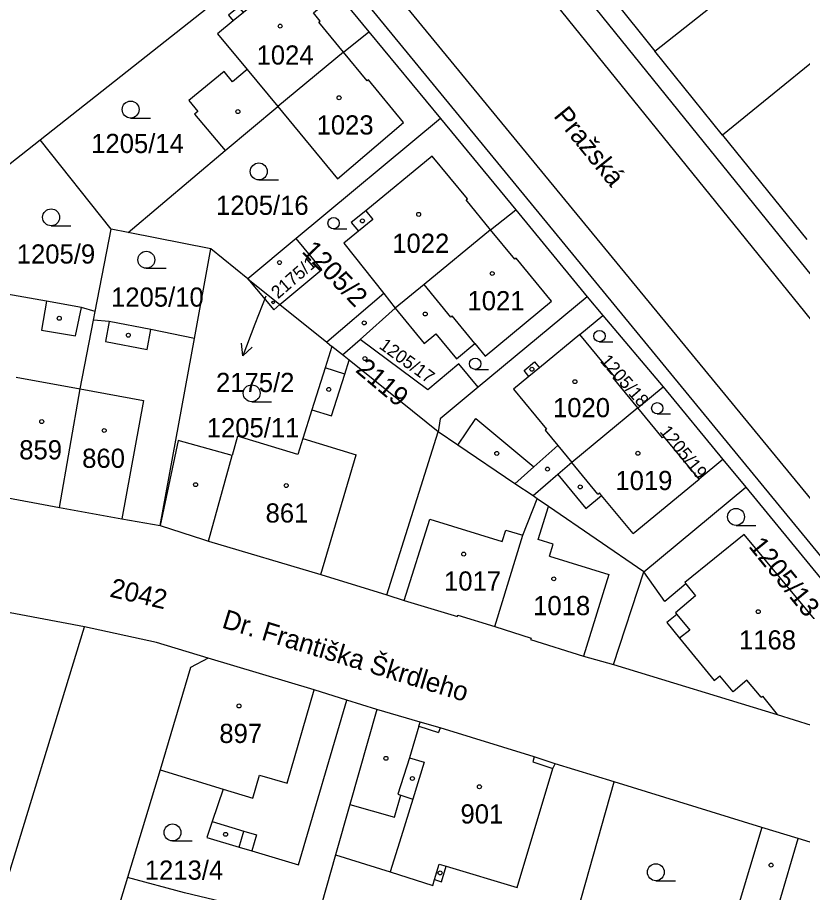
# Model space of a CAD drawing. Extents: x -679220 to -673243, y -1075091 to -1066557.
# Drawn here: x -676659.3 to -676589.7, y -1070770.9 to -1070693.4 of the extents above; entities that cross this region are included whole.
import ezdxf

# ---------------------------------------------------------------- set-up
doc = ezdxf.new("R2010")
doc.units = 0
for name, color, linetype in [('Hranice parcel', 7, 'Continuous'), ('Parcelní čísla', 7, 'Continuous'), ('Pop  PČ popisy', 7, 'Continuous'), ('Vnitřní kresba', 7, 'Continuous'), ('Značky budov', 7, 'Continuous'), ('Značky kultur', 7, 'Continuous')]:
    doc.layers.add(name, color=color, linetype=linetype)

msp = doc.modelspace()

# ---------------------------------------------------------------- linework, layer by layer
at = {"layer": 'Hranice parcel'}
for p, q in [((-676612.48, -1070684.25), (-676602.77, -1070696.34)), ((-676657.27, -1070704.2), (-676634.85, -1070686.49)), ((-676634.85, -1070686.49), (-676628.13, -1070694.62)), ((-676630.38, -1070696.42), (-676628.13, -1070694.62)), ((-676628.13, -1070694.62), (-676621.78, -1070702.32)), ((-676596.79, -1070703.78), (-676602.77, -1070696.34)), ((-676630.38, -1070696.42), (-676636.21, -1070701.25)), ((-676640.95, -1070698.14), (-676644.09, -1070700.72)), ((-676640.86, -1070705.16), (-676636.21, -1070701.25)), ((-676621.78, -1070702.32), (-676634.57, -1070712.96)), ((-676621.78, -1070702.32), (-676615.1, -1070710.41)), ((-676596.79, -1070703.78), (-676589.32, -1070713.05)), ((-676661.96, -1070707.88), (-676657.27, -1070704.2)), ((-676650.99, -1070712.11), (-676657.27, -1070704.2)), ((-676649.47, -1070712.41), (-676640.86, -1070705.16)), ((-676617.35, -1070712.17), (-676615.1, -1070710.41)), ((-676615.1, -1070710.41), (-676608.77, -1070718.11)), ((-676652.41, -1070719.42), (-676650.99, -1070712.11)), ((-676649.47, -1070712.41), (-676650.99, -1070712.11)), ((-676642.14, -1070713.87), (-676649.47, -1070712.41)), ((-676634.57, -1070712.96), (-676638.85, -1070716.52)), ((-676643.6, -1070721.82), (-676642.14, -1070713.87)), ((-676638.85, -1070716.52), (-676642.14, -1070713.87)), ((-676638.85, -1070716.52), (-676636.02, -1070718.8)), ((-676636.02, -1070718.8), (-676631.87, -1070722.13)), ((-676608.77, -1070718.11), (-676618.44, -1070726.14)), ((-676608.77, -1070718.11), (-676607.38, -1070719.76)), ((-676652.56, -1070720.2), (-676652.41, -1070719.42)), ((-676628.91, -1070721.9), (-676625.79, -1070719.13)), ((-676607.38, -1070719.76), (-676602.05, -1070726.11)), ((-676646.65, -1070738.4), (-676643.6, -1070721.82)), ((-676630.46, -1070723.27), (-676628.91, -1070721.9)), ((-676631.87, -1070722.13), (-676631.41, -1070722.51)), ((-676630.46, -1070723.27), (-676631.41, -1070722.51)), ((-676604.28, -1070727.95), (-676602.05, -1070726.11)), ((-676602.05, -1070726.11), (-676596.74, -1070732.55)), ((-676626.53, -1070744.55), (-676621.98, -1070730.1)), ((-676596.74, -1070732.55), (-676594.72, -1070735)), ((-676653.34, -1070747.37), (-676731.02, -1070732.9)), ((-676603.76, -1070742.5), (-676594.72, -1070735)), ((-676613.2, -1070736.02), (-676613.58, -1070735.77)), ((-676606.44, -1070750.71), (-676603.76, -1070742.5)), ((-676682.24, -1070841.76), (-676653.34, -1070747.37)), ((-676627.44, -1070754.7), (-676630.08, -1070753.87)), ((-676606.39, -1070761.11), (-676611.61, -1070759.52)), ((-676646.64, -1070760.05), (-676649.53, -1070769.59)), ((-676611.06, -1070777.63), (-676606.39, -1070761.11)), ((-676593.31, -1070765.15), (-676606.39, -1070761.11))]:
    msp.add_line(p, q, dxfattribs=at)
for points in [[(-676577.68, -1070759.65), (-676578.52, -1070756.6), (-676581.77, -1070749.58), (-676584.66, -1070745.25), (-676632.46, -1070687.04), (-676673.59, -1070636.68), (-676718.19, -1070582.74), (-676722.04, -1070578.66)], [(-676657.15, -1070631.48), (-676619.87, -1070677.91), (-676580.44, -1070726.7), (-676579.14, -1070725.66)], [(-676602.77, -1070696.34), (-676588.78, -1070685.25), (-676591.27, -1070682.11), (-676583.64, -1070676.11)], [(-676583.64, -1070676.11), (-676575.39, -1070686.43), (-676583.98, -1070693.39), (-676596.79, -1070703.78)], [(-676633.77, -1070689.27), (-676635.15, -1070690.38), (-676635.56, -1070689.88), (-676639.26, -1070692.92), (-676639.67, -1070692.42), (-676640.57, -1070693.15), (-676640.16, -1070693.66), (-676641.55, -1070694.8), (-676638.93, -1070697.97), (-676640.22, -1070699.07), (-676640.95, -1070698.14)], [(-676630.38, -1070696.42), (-676632.56, -1070693.77), (-676632.44, -1070693.67), (-676633.03, -1070692.95), (-676631.69, -1070691.82)], [(-676636.21, -1070701.25), (-676630.91, -1070707.67), (-676625.05, -1070702.67), (-676628.17, -1070698.87), (-676628.29, -1070698.97), (-676630.38, -1070696.42)], [(-676644.09, -1070700.72), (-676643.31, -1070701.69), (-676643.58, -1070701.92), (-676640.86, -1070705.16)], [(-676617.35, -1070712.17), (-676619.52, -1070709.53), (-676619.4, -1070709.44), (-676622.52, -1070705.64), (-676628.41, -1070710.48), (-676629.69, -1070711.53), (-676629.05, -1070712.31), (-676630.35, -1070713.37), (-676626.82, -1070717.83), (-676631.87, -1070722.13)], [(-676625.79, -1070719.13), (-676623.22, -1070722.25), (-676622.2, -1070721.41), (-676620.36, -1070723.6), (-676618.73, -1070722.26), (-676617.81, -1070723.38), (-676611.94, -1070718.51), (-676615.07, -1070714.7), (-676615.19, -1070714.79), (-676617.35, -1070712.17)], [(-676617.35, -1070712.17), (-676623.23, -1070717.03), (-676625.79, -1070719.13)], [(-676636.02, -1070718.8), (-676632.29, -1070715.7), (-676634.57, -1070712.96)], [(-676638.85, -1070716.52), (-676636.57, -1070719.26), (-676636.02, -1070718.8)], [(-676652.41, -1070719.42), (-676653.62, -1070719.05), (-676656.71, -1070718.5), (-676661.27, -1070717.7)], [(-676655.56, -1070736.78), (-676653.74, -1070726.28), (-676652.56, -1070720.2)], [(-676643.6, -1070721.82), (-676647.45, -1070721.01), (-676651.16, -1070720.31), (-676652.56, -1070720.2)], [(-676604.28, -1070727.95), (-676606.48, -1070725.29), (-676606.36, -1070725.19), (-676609.44, -1070721.46), (-676607.38, -1070719.76)], [(-676618.44, -1070726.14), (-676620.16, -1070724.07), (-676622.9, -1070726.35), (-676628.91, -1070721.9)], [(-676631.41, -1070722.51), (-676632.01, -1070724.42), (-676633.18, -1070728.14), (-676633.98, -1070730.68), (-676634.44, -1070732.11), (-676639.77, -1070730.47), (-676640.24, -1070732.18), (-676645.05, -1070730.85), (-676646.65, -1070738.4)], [(-676621.98, -1070730.1), (-676629.88, -1070723.74), (-676630.46, -1070723.27)], [(-676618.44, -1070726.14), (-676621.82, -1070728.94), (-676621.98, -1070730.1)], [(-676604.28, -1070727.95), (-676610.15, -1070732.8), (-676611.39, -1070733.87), (-676613.58, -1070735.77)], [(-676596.74, -1070732.55), (-676598.86, -1070734.29), (-676601.98, -1070730.51), (-676602.09, -1070730.61), (-676604.28, -1070727.95)], [(-676613.58, -1070735.77), (-676615.18, -1070734.69), (-676620.24, -1070731.27), (-676621.98, -1070730.1)], [(-676664.36, -1070735.15), (-676661.13, -1070735.77), (-676655.56, -1070736.78)], [(-676594.72, -1070735), (-676584.3, -1070747.68), (-676586.46, -1070749.53)], [(-676616.96, -1070747.35), (-676614.49, -1070739.26), (-676613.2, -1070736.02)], [(-676603.76, -1070742.5), (-676612.2, -1070736.7), (-676613.2, -1070736.02)], [(-676655.56, -1070736.78), (-676650.03, -1070737.79), (-676646.65, -1070738.4)], [(-676646.65, -1070738.4), (-676642.8, -1070739.64), (-676642.35, -1070739.77), (-676632.4, -1070742.74), (-676626.53, -1070744.55)], [(-676586.46, -1070749.53), (-676587.26, -1070748.58), (-676587.14, -1070748.48), (-676594.87, -1070739.2), (-676600.13, -1070743.44), (-676600.02, -1070743.57), (-676601.89, -1070745.13), (-676603.76, -1070742.5)], [(-676626.53, -1070744.55), (-676624.99, -1070745.03), (-676620.28, -1070746.46), (-676620.24, -1070746.33), (-676616.96, -1070747.35)], [(-676642.39, -1070750.14), (-676646.96, -1070748.77), (-676653.34, -1070747.37)], [(-676616.96, -1070747.35), (-676613.75, -1070748.37), (-676613.79, -1070748.5), (-676609.12, -1070749.98), (-676606.44, -1070750.71)], [(-676642.39, -1070750.14), (-676643.94, -1070750.99), (-676646.64, -1070760.05)], [(-676630.08, -1070753.87), (-676632.97, -1070752.96), (-676642.39, -1070750.14)], [(-676606.44, -1070750.71), (-676591.93, -1070755.14), (-676588.91, -1070756.09)], [(-676646.64, -1070760.05), (-676641.05, -1070761.76), (-676642.03, -1070764.64), (-676642.5, -1070766.04), (-676639.63, -1070766.9), (-676638.52, -1070767.23), (-676634.36, -1070768.47), (-676630.08, -1070753.87)], [(-676627.44, -1070754.7), (-676629.82, -1070763.11), (-676631.09, -1070767.6)], [(-676611.61, -1070759.52), (-676613.47, -1070758.89), (-676621.82, -1070756.32), (-676623.6, -1070755.81), (-676627.44, -1070754.7)], [(-676631.09, -1070767.6), (-676626.24, -1070769.08), (-676622.46, -1070770.29), (-676622.31, -1070769.78), (-676621.68, -1070769.97), (-676621.27, -1070768.6), (-676614.98, -1070770.49), (-676611.82, -1070759.94), (-676611.61, -1070759.52)], [(-676593.31, -1070765.15), (-676595.49, -1070772.42), (-676598.34, -1070781.89)], [(-676576.95, -1070770.15), (-676590.06, -1070766.13), (-676593.31, -1070765.15)], [(-676631.09, -1070767.6), (-676633.18, -1070775.01), (-676633.21, -1070775.11)], [(-676649.53, -1070769.59), (-676650.56, -1070772.98), (-676652.26, -1070778.45)], [(-676633.21, -1070775.11), (-676634.05, -1070774.25), (-676637.55, -1070772.67), (-676639.17, -1070772.23), (-676644.47, -1070770.94), (-676649.53, -1070769.59)]]:
    msp.add_lwpolyline(points, dxfattribs=at)
at = {"layer": 'Pop  PČ popisy'}
for p, q in [((-676637.28, -1070718.07), (-676638.23, -1070720.54)), ((-676638.23, -1070720.54), (-676639.305, -1070723.342)), ((-676639.305, -1070723.342), (-676639.414, -1070722.227)), ((-676639.305, -1070723.342), (-676638.479, -1070722.586))]:
    msp.add_line(p, q, dxfattribs=at)
at = {"layer": 'Vnitřní kresba'}
for p, q in [((-676621.85, -1070679.44), (-676572.04, -1070741.09)), ((-676630.48, -1070685.51), (-676582.68, -1070743.73)), ((-676639.26, -1070692.92), (-676640.16, -1070693.66)), ((-676638.93, -1070697.97), (-676636.21, -1070701.25)), ((-676628.41, -1070710.48), (-676627.77, -1070711.26)), ((-676627.77, -1070711.26), (-676629.05, -1070712.31)), ((-676620.86, -1070719.91), (-676623.23, -1070717.03)), ((-676626.82, -1070717.83), (-676625.79, -1070719.13)), ((-676656.71, -1070718.5), (-676657.16, -1070721.08)), ((-676654.14, -1070721.59), (-676653.62, -1070719.05)), ((-676651.16, -1070720.31), (-676651.49, -1070722.09)), ((-676620.74, -1070719.81), (-676620.86, -1070719.91)), ((-676618.73, -1070722.26), (-676620.74, -1070719.81)), ((-676657.16, -1070721.08), (-676654.14, -1070721.59)), ((-676647.78, -1070722.78), (-676647.45, -1070721.01)), ((-676609.44, -1070721.46), (-676613.01, -1070724.4)), ((-676651.49, -1070722.09), (-676647.78, -1070722.78)), ((-676630.27, -1070724.97), (-676629.88, -1070723.74)), ((-676614.37, -1070724.65), (-676613.44, -1070723.88)), ((-676613.44, -1070723.88), (-676613.01, -1070724.4)), ((-676630.27, -1070724.97), (-676632.01, -1070724.42)), ((-676631.44, -1070728.68), (-676630.27, -1070724.97)), ((-676613.95, -1070725.17), (-676614.37, -1070724.65)), ((-676613.01, -1070724.4), (-676613.95, -1070725.17)), ((-676659.39, -1070725.24), (-676653.74, -1070726.28)), ((-676613.95, -1070725.17), (-676615.32, -1070726.3)), ((-676653.74, -1070726.28), (-676648.11, -1070727.31)), ((-676615.32, -1070726.3), (-676612.39, -1070729.85)), ((-676648.11, -1070727.31), (-676650.03, -1070737.79)), ((-676633.18, -1070728.14), (-676631.44, -1070728.68)), ((-676620.24, -1070731.27), (-676618.65, -1070728.91)), ((-676618.65, -1070728.91), (-676613.51, -1070733.19)), ((-676612.39, -1070729.85), (-676612.51, -1070729.94)), ((-676612.51, -1070729.94), (-676611.39, -1070731.29)), ((-676633.98, -1070730.68), (-676629.27, -1070732.12)), ((-676611.39, -1070731.29), (-676613.51, -1070733.19)), ((-676611.39, -1070731.29), (-676610.15, -1070732.8)), ((-676642.35, -1070739.77), (-676640.24, -1070732.18)), ((-676632.4, -1070742.74), (-676629.27, -1070732.12)), ((-676607.83, -1070735.6), (-676610.15, -1070732.8)), ((-676613.51, -1070733.19), (-676615.18, -1070734.69)), ((-676611.39, -1070733.87), (-676608.9, -1070736.88)), ((-676604.7, -1070739.1), (-676598.86, -1070734.29)), ((-676608.9, -1070736.88), (-676607.5, -1070735.72)), ((-676607.83, -1070735.6), (-676607.69, -1070735.49)), ((-676607.5, -1070735.72), (-676607.69, -1070735.49)), ((-676604.7, -1070739.1), (-676607.5, -1070735.72)), ((-676613.11, -1070739.64), (-676612.2, -1070736.7)), ((-676624.99, -1070745.03), (-676622.74, -1070737.82)), ((-676622.74, -1070737.82), (-676616.32, -1070739.82)), ((-676616.32, -1070739.82), (-676616, -1070738.79)), ((-676616, -1070738.79), (-676614.49, -1070739.26)), ((-676611.79, -1070740.04), (-676613.11, -1070739.64)), ((-676612.12, -1070741.1), (-676611.79, -1070740.04)), ((-676612.12, -1070741.1), (-676606.86, -1070742.73)), ((-676606.86, -1070742.73), (-676609.12, -1070749.98)), ((-676600.02, -1070743.57), (-676599.18, -1070744.62)), ((-676599.18, -1070744.62), (-676600.95, -1070746.12)), ((-676600.83, -1070746.27), (-676601.71, -1070746.99)), ((-676600.95, -1070746.12), (-676600.83, -1070746.27)), ((-676600.83, -1070746.27), (-676599.69, -1070747.66)), ((-676601.71, -1070746.99), (-676600.58, -1070748.38)), ((-676599.69, -1070747.66), (-676600.58, -1070748.38)), ((-676600.58, -1070748.38), (-676597.53, -1070752.13)), ((-676597.53, -1070752.13), (-676597.03, -1070751.73)), ((-676595.85, -1070753.13), (-676597.03, -1070751.73)), ((-676594.62, -1070752.09), (-676595.85, -1070753.13)), ((-676593.34, -1070753.6), (-676594.62, -1070752.09)), ((-676635.38, -1070761.22), (-676632.97, -1070752.96)), ((-676593.34, -1070753.6), (-676593.23, -1070753.51)), ((-676593.23, -1070753.51), (-676591.93, -1070755.14)), ((-676623.71, -1070756.19), (-676623.6, -1070755.81)), ((-676623.71, -1070756.19), (-676624.54, -1070758.98)), ((-676623.71, -1070756.19), (-676621.95, -1070756.75)), ((-676621.82, -1070756.32), (-676621.95, -1070756.75)), ((-676624.54, -1070758.98), (-676625.58, -1070762.22)), ((-676624.54, -1070758.98), (-676623.22, -1070759.38)), ((-676613.47, -1070758.89), (-676613.6, -1070759.33)), ((-676623.22, -1070759.38), (-676624.24, -1070762.64)), ((-676613.6, -1070759.33), (-676611.82, -1070759.94)), ((-676638.42, -1070762.57), (-676637.82, -1070760.51)), ((-676637.82, -1070760.51), (-676635.38, -1070761.22)), ((-676641.05, -1070761.76), (-676638.42, -1070762.57)), ((-676625.86, -1070764.26), (-676625.29, -1070762.31)), ((-676625.58, -1070762.22), (-676625.29, -1070762.31)), ((-676625.29, -1070762.31), (-676624.24, -1070762.64)), ((-676624.24, -1070762.64), (-676625.28, -1070765.98)), ((-676629.82, -1070763.11), (-676625.86, -1070764.26)), ((-676642.03, -1070764.64), (-676639.21, -1070765.49)), ((-676639.63, -1070766.9), (-676639.21, -1070765.49)), ((-676639.21, -1070765.49), (-676638.1, -1070765.82)), ((-676638.1, -1070765.82), (-676638.52, -1070767.23)), ((-676625.28, -1070765.98), (-676626.24, -1070769.08)), ((-676591.75, -1070771.87), (-676590.06, -1070766.13)), ((-676622.31, -1070769.78), (-676621.9, -1070768.41)), ((-676621.9, -1070768.41), (-676621.27, -1070768.6))]:
    msp.add_line(p, q, dxfattribs=at)
at = {"layer": 'Značky budov'}
for centre, radius in [((-676635.997, -1070694.119), 0.175), ((-676630.777, -1070700.469), 0.175), ((-676639.747, -1070701.699), 0.175), ((-676623.717, -1070710.809), 0.175), ((-676628.707, -1070711.389), 0.175), ((-676636.057, -1070715.079), 0.175), ((-676617.197, -1070716.049), 0.175), ((-676636.625, -1070718.609), 0.117), ((-676623.137, -1070719.639), 0.175), ((-676655.577, -1070720.019), 0.175), ((-676628.547, -1070720.429), 0.175), ((-676649.457, -1070721.519), 0.175), ((-676628.487, -1070723.589), 0.175), ((-676613.677, -1070724.539), 0.175), ((-676609.867, -1070725.639), 0.175), ((-676631.687, -1070726.329), 0.175), ((-676657.137, -1070729.179), 0.175), ((-676651.597, -1070729.969), 0.175), ((-676616.797, -1070731.999), 0.175), ((-676604.287, -1070731.989), 0.175), ((-676612.297, -1070733.389), 0.175), ((-676643.497, -1070734.769), 0.175), ((-676635.457, -1070734.849), 0.175), ((-676609.397, -1070734.969), 0.175), ((-676619.727, -1070740.929), 0.175), ((-676611.737, -1070743.119), 0.175), ((-676593.617, -1070746.029), 0.175), ((-676639.647, -1070754.389), 0.175), ((-676626.617, -1070759.029), 0.175), ((-676624.277, -1070760.819), 0.175), ((-676618.337, -1070761.549), 0.175), ((-676640.837, -1070765.769), 0.175), ((-676592.477, -1070768.499), 0.175), ((-676621.817, -1070769.189), 0.175)]:
    msp.add_circle(centre, radius, dxfattribs=at)
at = {"layer": 'Značky kultur'}
for p, q in [((-676649.253, -1070702.27), (-676647.503, -1070702.27)), ((-676637.893, -1070707.75), (-676636.143, -1070707.75)), ((-676656.303, -1070711.82), (-676654.553, -1070711.82)), ((-676631.255, -1070712.09), (-676630.083, -1070712.09)), ((-676647.863, -1070715.58), (-676646.113, -1070715.58)), ((-676607.685, -1070722.1), (-676606.513, -1070722.1)), ((-676618.705, -1070724.55), (-676617.533, -1070724.55)), ((-676638.523, -1070727.42), (-676636.773, -1070727.42)), ((-676602.565, -1070728.5), (-676601.393, -1070728.5)), ((-676595.583, -1070738.38), (-676593.833, -1070738.38)), ((-676645.543, -1070766.35), (-676643.793, -1070766.35)), ((-676602.693, -1070769.88), (-676600.943, -1070769.88))]:
    msp.add_line(p, q, dxfattribs=at)
for centre, radius in [((-676649.253, -1070701.52), 0.75), ((-676637.893, -1070707), 0.75), ((-676656.303, -1070711.07), 0.75), ((-676631.255, -1070711.587), 0.502), ((-676647.863, -1070714.83), 0.75), ((-676607.685, -1070721.597), 0.502), ((-676618.705, -1070724.047), 0.502), ((-676638.523, -1070726.67), 0.75), ((-676602.565, -1070727.997), 0.502), ((-676595.583, -1070737.63), 0.75), ((-676645.543, -1070765.6), 0.75), ((-676602.693, -1070769.13), 0.75)]:
    msp.add_circle(centre, radius, dxfattribs=at)

# ---------------------------------------------------------------- texts
at = {"layer": 'Parcelní čísla'}
for s, p in [('1024', (-676638.09, -1070697.529)), ('1023', (-676632.77, -1070703.729)), ('1205/14', (-676652.75, -1070705.37)), ('1205/16', (-676641.69, -1070710.85)), ('1022', (-676626.06, -1070714.22)), ('1205/9', (-676659.35, -1070715.17)), ('1205/10', (-676650.99, -1070718.989)), ('1021', (-676619.39, -1070719.31)), ('2175/2', (-676641.685, -1070726.558)), ('1020', (-676611.81, -1070728.79)), ('1205/11', (-676642.51, -1070730.57)), ('859', (-676659.13, -1070732.529)), ('860', (-676653.55, -1070733.279)), ('1019', (-676606.28, -1070735.249)), ('861', (-676637.29, -1070738.13)), ('1017', (-676621.47, -1070744.16)), ('1018', (-676613.57, -1070746.34)), ('1168', (-676595.32, -1070749.38)), ('897', (-676641.39, -1070757.67)), ('901', (-676620.01, -1070764.81)), ('1213/4', (-676648, -1070769.79))]:
    msp.add_text(s, height=1.7, dxfattribs=at).set_placement(p)
for s, height, rotation, p in [('1205/2', 1.7, 314, (-676634.151, -1070714.14)), ('2175/1', 1.14, 41, (-676636.186, -1070718.35)), ('1205/17', 1.14, 324, (-676627.305, -1070722.621)), ('1205/18', 1.14, 311, (-676607.69, -1070723.833)), ('2119', 1.7, 320, (-676629.404, -1070724.709)), ('1205/19', 1.14, 309, (-676602.402, -1070730.088)), ('1205/13', 1.7, 309, (-676594.53, -1070740.254)), ('2042', 1.7, 347, (-676651.181, -1070744.688))]:
    msp.add_text(s, height=height, rotation=rotation, dxfattribs=at).set_placement(p)
at = {"layer": 'Pop  PČ popisy'}
for s, rotation, p in [('Pražská', 309, (-676611.818, -1070702.105)), ('Dr. Františka Škrdleho', 343, (-676641.247, -1070747.421))]:
    msp.add_text(s, height=1.7, rotation=rotation, dxfattribs=at).set_placement(p)

doc.saveas('drawing.dxf')
